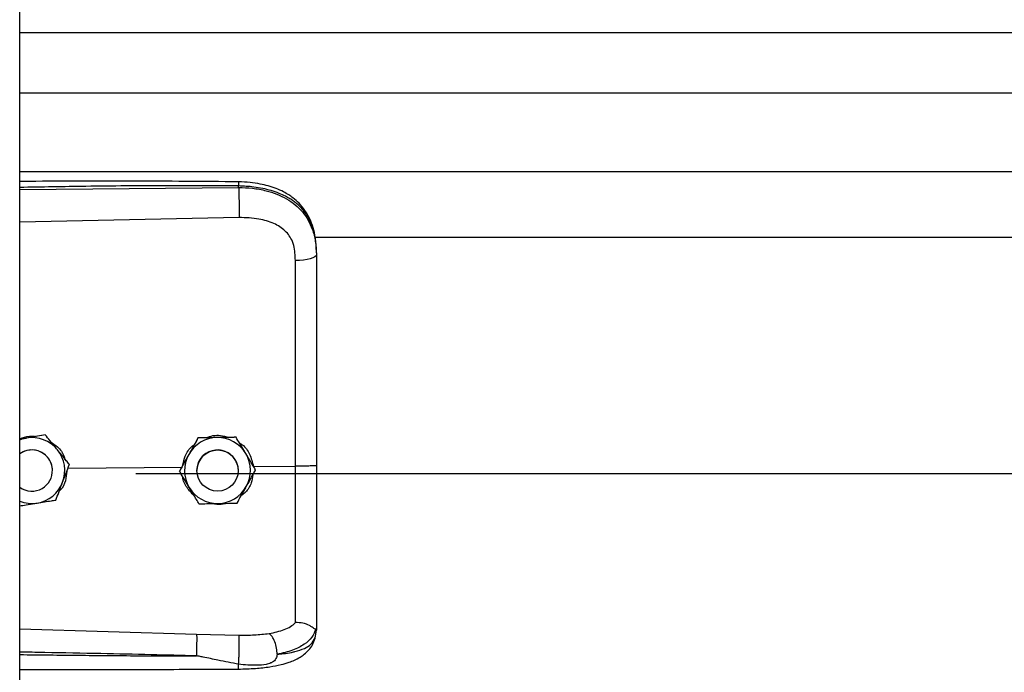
# Model space of a CAD drawing. Header units: inches. Extents: x 170 to 284, y 215 to 248.
# Tile 397 of 656: x 202.5 to 202.756, y 224.021 to 224.191. Entities that reach past the tile are written whole.
import ezdxf

# ---------------------------------------------------------------- set-up
doc = ezdxf.new("R2010")
doc.units = ezdxf.units.IN
doc.header["$LTSCALE"] = 0.25
doc.header["$MEASUREMENT"] = 0
doc.layers.add('RH FRONT OF HOOD', color=7, linetype='Continuous')

msp = doc.modelspace()

# ---------------------------------------------------------------- linework, layer by layer
at = {"layer": 'RH FRONT OF HOOD'}
for p, q in [((202.5003237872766, 220.1328032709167), (202.5003237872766, 224.3332527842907)), ((202.5003237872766, 224.1874964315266), (206.5326438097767, 224.1874964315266)), ((202.5003237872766, 224.1718123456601), (206.5326438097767, 224.1718123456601)), ((202.5003237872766, 224.1514243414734), (206.5326438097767, 224.1514243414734)), ((202.5003237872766, 224.1466759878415), (202.5571710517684, 224.1472126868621)), ((202.5571710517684, 224.1472126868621), (202.5571710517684, 224.1476240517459)), ((202.557267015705, 224.1394238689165), (202.5003237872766, 224.1382143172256)), ((202.5768719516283, 224.1343487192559), (206.4560926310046, 224.1343487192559)), ((202.5773665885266, 224.1302894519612), (202.5773665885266, 224.12980113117)), ((202.5069763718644, 224.0829441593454), (202.5060478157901, 224.0827930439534)), ((202.5069763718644, 224.0829425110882), (202.5069763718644, 224.0829441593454)), ((202.5020983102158, 224.0821480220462), (202.5003237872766, 224.0818591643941)), ((202.5466154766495, 224.0821844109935), (202.5466154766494, 224.0821860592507)), ((202.5564989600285, 224.0823327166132), (202.5564989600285, 224.0823343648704)), ((202.5132301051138, 224.0752877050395), (202.5132301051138, 224.0752893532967)), ((202.5088241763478, 224.073698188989), (202.5088241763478, 224.0736989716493)), ((202.5128579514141, 224.0743054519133), (202.5425559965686, 224.0745897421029)), ((202.5304915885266, 224.0729562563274), (206.5024760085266, 224.0729562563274)), ((202.5418021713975, 224.0735509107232), (202.5418021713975, 224.0735525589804)), ((202.5463354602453, 224.0736989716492), (202.5463354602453, 224.0736981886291)), ((202.5570358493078, 224.0736981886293), (202.5570358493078, 224.0736989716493)), ((202.5609953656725, 224.0747662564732), (202.5719089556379, 224.0748707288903)), ((202.5615691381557, 224.0738475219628), (202.5615691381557, 224.0738491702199)), ((202.5003237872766, 224.0325426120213), (202.5462594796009, 224.0312108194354)), ((202.5770268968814, 224.0302340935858), (202.5773665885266, 224.0322192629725)), ((202.5773665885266, 224.0327480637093), (202.5773665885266, 224.0322192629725)), ((202.5462594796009, 224.0312108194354), (202.5572451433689, 224.0309486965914))]:
    msp.add_line(p, q, dxfattribs=at)
at = {"layer": 'RH FRONT OF HOOD', "flags": 128}
for points in [[(202.5773665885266, 224.12980113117), (202.577262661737, 224.1295053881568), (202.5769547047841, 224.1292205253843), (202.5764540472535, 224.1289570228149), (202.5757791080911, 224.1287245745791), (202.5749547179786, 224.1285317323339), (202.5740112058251, 224.1283855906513), (202.5729832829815, 224.1282915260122), (202.5719087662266, 224.1282529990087)], [(202.5003237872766, 224.0816585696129), (202.501007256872, 224.0818961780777), (202.5020983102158, 224.0821480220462)], [(202.5562784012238, 224.0764432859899), (202.5568832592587, 224.074967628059), (202.5570358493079, 224.0736989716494)]]:
    msp.add_lwpolyline(points, dxfattribs=at)
at = {"layer": 'RH FRONT OF HOOD'}
msp.add_circle((202.5516856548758, 224.0736981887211), 0.005350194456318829, dxfattribs=at)
for centre, radius, start, end in [((202.5034739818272, 224.0736989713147), 0.008560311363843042, 39.24773070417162, 99.24772960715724), ((202.5516856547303, 224.0736989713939), 0.00856031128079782, 90.85968127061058, 150.8596805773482), ((202.5516856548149, 224.0736989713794), 0.008560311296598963, 30.85968260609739, 90.85968183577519), ((202.5034739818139, 224.0736989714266), 0.005350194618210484, 39.24773075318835, 126.0718980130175), ((202.5034739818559, 224.0736981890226), 0.005350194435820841, 300.009742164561, 126.0718999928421), ((202.5034739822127, 224.0736989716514), 0.00856031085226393, 339.2477292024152, 39.24773059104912), ((202.5516856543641, 224.0736989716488), 0.00856031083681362, 150.8596808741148, 210.8596823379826), ((202.5516856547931, 224.0736989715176), 0.005350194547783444, 30.85968222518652, 179.9999985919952), ((202.5516856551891, 224.0736989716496), 0.008560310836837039, 330.8596808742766, 30.85968233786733), ((202.5034739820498, 224.0736989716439), 0.005350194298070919, 5.902783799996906e-08, 39.24773054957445), ((202.5034739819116, 224.0736989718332), 0.00856031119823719, 279.2477290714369, 339.2477287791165), ((202.5034739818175, 224.0736981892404), 0.005350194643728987, 233.9281021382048, 300.0097413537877), ((202.5516856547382, 224.073698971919), 0.00856031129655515, 210.85968260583, 270.8596818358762), ((202.5516856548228, 224.0736989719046), 0.008560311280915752, 270.8596812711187, 330.8596805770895), ((202.5034739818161, 224.0736989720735), 0.008560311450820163, 248.4076756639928, 279.2477294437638)]:
    msp.add_arc(centre, radius, start, end, dxfattribs=at)
for points, knots in [([(202.5571524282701, 224.1487161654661), (202.5479354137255, 224.1487841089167), (202.5298485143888, 224.1489174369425), (202.5109049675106, 224.1488601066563), (202.5011792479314, 224.1488073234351), (202.5003237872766, 224.1488026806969)], [0, 0, 0, 0, 0.4865830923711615, 0.9548405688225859, 1, 1, 1, 1]), ([(202.5571710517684, 224.1476240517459), (202.5508652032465, 224.1476633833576), (202.5376261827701, 224.1477459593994), (202.518676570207, 224.1475647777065), (202.5060360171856, 224.1473437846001), (202.5003237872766, 224.1472439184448)], [0, 0, 0, 0, 0.3326703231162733, 0.6984356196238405, 1, 1, 1, 1]), ([(202.5571522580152, 224.1487002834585), (202.5571534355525, 224.1487043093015), (202.5571574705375, 224.1487181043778), (202.5571626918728, 224.1486031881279), (202.5571693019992, 224.1483103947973), (202.5571703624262, 224.1478944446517), (202.5571710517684, 224.1476240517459)], [0, 0, 0, 0, 0.09787641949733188, 0.3353863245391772, 0.5679606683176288, 1, 1, 1, 1]), ([(202.5772801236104, 224.1323325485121), (202.5771611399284, 224.1334029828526), (202.5769457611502, 224.1353406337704), (202.576200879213, 224.1378592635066), (202.5753436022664, 224.1397690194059), (202.574268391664, 224.1415216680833), (202.5729533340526, 224.143109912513), (202.5714826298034, 224.144404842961), (202.5701089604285, 224.1453647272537), (202.568666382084, 224.1461961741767), (202.5662881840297, 224.1472633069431), (202.5633517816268, 224.148076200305), (202.560042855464, 224.1486046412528), (202.5581510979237, 224.1486776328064), (202.5571524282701, 224.1487161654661)], [0, 0, 0, 0, 0.1084465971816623, 0.1963050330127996, 0.269182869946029, 0.3279968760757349, 0.4149595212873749, 0.4916410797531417, 0.53897604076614, 0.5941910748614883, 0.6694152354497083, 0.8148545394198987, 0.9022606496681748, 1, 1, 1, 1]), ([(202.5773665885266, 224.1302894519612), (202.5773038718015, 224.1316459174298), (202.5771854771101, 224.1342066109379), (202.5762159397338, 224.1376975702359), (202.5749267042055, 224.140109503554), (202.5735628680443, 224.1418122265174), (202.5724799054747, 224.1428556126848), (202.571420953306, 224.1436841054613), (202.5704315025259, 224.1443440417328), (202.5691971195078, 224.1450391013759), (202.5676031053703, 224.1457648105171), (202.5649393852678, 224.1466728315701), (202.5614042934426, 224.1474327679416), (202.5584977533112, 224.1475641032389), (202.5571710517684, 224.1476240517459)], [0, 0, 0, 0, 0.1307156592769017, 0.2467609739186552, 0.3577928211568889, 0.4170971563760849, 0.4791482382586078, 0.5177152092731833, 0.5590896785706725, 0.6032945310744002, 0.6633484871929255, 0.7353692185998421, 0.8792082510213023, 1, 1, 1, 1]), ([(202.5571710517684, 224.1472126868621), (202.5571927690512, 224.1466368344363), (202.5572378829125, 224.1454406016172), (202.5572788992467, 224.1432155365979), (202.5572921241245, 224.1410381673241), (202.5572751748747, 224.139948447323), (202.557267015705, 224.1394238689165)], [0, 0, 0, 0, 0.2406941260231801, 0.4999999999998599, 0.7593058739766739, 1, 1, 1, 1]), ([(202.5571710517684, 224.1472126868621), (202.5583678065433, 224.1471810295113), (202.5608000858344, 224.1471166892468), (202.5641296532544, 224.146497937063), (202.5671080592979, 224.1455547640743), (202.5696396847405, 224.1443411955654), (202.5718852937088, 224.1427952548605), (202.573747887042, 224.1409600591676), (202.5752415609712, 224.1388248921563), (202.5764108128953, 224.13627033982), (202.5772076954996, 224.1331940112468), (202.5773131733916, 224.1309417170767), (202.5773665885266, 224.12980113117)], [0, 0, 0, 0, 0.1094013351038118, 0.2223468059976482, 0.315179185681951, 0.4102231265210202, 0.5012749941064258, 0.5946006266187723, 0.6834485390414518, 0.7745330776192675, 0.8858211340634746, 1, 1, 1, 1]), ([(202.5714831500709, 224.1321863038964), (202.5714831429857, 224.132186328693), (202.5713805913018, 224.1325452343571), (202.5708853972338, 224.1339514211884), (202.5693493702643, 224.1361541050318), (202.5662823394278, 224.1380573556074), (202.5621661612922, 224.1392690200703), (202.559013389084, 224.13936867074), (202.557267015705, 224.1394238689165)], [0, 0, 0, 0, 4.497367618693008e-06, 0.06509473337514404, 0.261670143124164, 0.4753105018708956, 0.709365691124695, 1, 1, 1, 1]), ([(202.5719087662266, 224.1282529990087), (202.571838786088, 224.1295776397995), (202.5717688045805, 224.130902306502), (202.5714831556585, 224.1321862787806), (202.5714831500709, 224.1321863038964)], [0, 0, 0, 0, 0.999980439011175, 1, 1, 1, 1]), ([(202.5773665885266, 224.12980113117), (202.5773665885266, 224.1261709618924), (202.5773665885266, 224.1189000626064), (202.5773665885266, 224.1078193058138), (202.5773665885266, 224.0966367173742), (202.5773665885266, 224.0856680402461), (202.5773665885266, 224.0784202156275), (202.5773665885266, 224.0749404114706)], [0, 0, 0, 0, 0.2027568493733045, 0.4061035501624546, 0.60886041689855, 0.8122072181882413, 1, 1, 1, 1]), ([(202.5719089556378, 224.0748707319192), (202.5719089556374, 224.0748707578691), (202.5719088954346, 224.0782570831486), (202.5719088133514, 224.0853037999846), (202.5719087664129, 224.0959769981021), (202.5719087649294, 224.1068530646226), (202.5719087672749, 224.1176403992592), (202.571908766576, 224.1247154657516), (202.5719087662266, 224.1282529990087)], [0, 0, 0, 0, 1.439079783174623e-06, 0.1877923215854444, 0.3908439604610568, 0.5938956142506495, 0.796947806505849, 1, 1, 1, 1]), ([(202.5069763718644, 224.0829425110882), (202.506300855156, 224.0828324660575), (202.5049339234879, 224.082609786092), (202.5032688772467, 224.0823386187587), (202.5023156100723, 224.0821834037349), (202.5020983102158, 224.0821480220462)], [0, 0, 0, 0, 0.4299704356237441, 0.8700602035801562, 0.9999999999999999, 0.9999999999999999, 0.9999999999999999, 0.9999999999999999]), ([(202.5101032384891, 224.0791170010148), (202.5099795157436, 224.0792684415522), (202.5090118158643, 224.080452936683), (202.5079506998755, 224.0817516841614), (202.5070713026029, 224.0828279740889), (202.5069763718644, 224.0829441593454)], [0, 0, 0, 0, 0.1156468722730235, 0.9045342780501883, 1, 1, 1, 1]), ([(202.5101032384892, 224.0791148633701), (202.5099795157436, 224.0792663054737), (202.5090118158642, 224.0804508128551), (202.5079506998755, 224.0817497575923), (202.5070713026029, 224.0828262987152), (202.5069763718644, 224.0829425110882)], [0, 0, 0, 0, 0.115646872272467, 0.9045342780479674, 1, 1, 1, 1]), ([(202.5487618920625, 224.0822184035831), (202.5493308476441, 224.0824316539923), (202.5505122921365, 224.0828744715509), (202.5525568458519, 224.0829295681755), (202.5538940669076, 224.0825227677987), (202.5546062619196, 224.0823061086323)], [0, 0, 0, 0, 0.3027399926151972, 0.6286439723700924, 1, 1, 1, 1]), ([(202.5003237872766, 224.0819780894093), (202.5011614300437, 224.0822587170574), (202.5025706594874, 224.0827308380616), (202.5040437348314, 224.0826122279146), (202.5046412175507, 224.0825641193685)], [0, 0, 0, 0, 0.5943977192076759, 1, 1, 1, 1]), ([(202.5082475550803, 224.0812481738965), (202.5088969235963, 224.0808203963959), (202.5103878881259, 224.079838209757), (202.5116895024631, 224.0781057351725), (202.5119654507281, 224.0768694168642), (202.5120208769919, 224.076621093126)], [0, 0, 0, 0, 0.3814222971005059, 0.8757540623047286, 1, 1, 1, 1]), ([(202.5427198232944, 224.075198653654), (202.5428822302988, 224.0759506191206), (202.5432611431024, 224.0777050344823), (202.5443905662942, 224.0795455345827), (202.5454303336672, 224.0802769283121), (202.545628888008, 224.0804165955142)], [0, 0, 0, 0, 0.3776771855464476, 0.8811610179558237, 1, 1, 1, 1]), ([(202.5466154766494, 224.0821860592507), (202.5462822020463, 224.0815883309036), (202.5456078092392, 224.0803788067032), (202.5447863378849, 224.0789054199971), (202.5443160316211, 224.0780618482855), (202.5442088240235, 224.0778695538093)], [0, 0, 0, 0, 0.4299704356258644, 0.8700602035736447, 0.9999999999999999, 0.9999999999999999, 0.9999999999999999, 0.9999999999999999]), ([(202.5466154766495, 224.0821844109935), (202.5462822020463, 224.0815865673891), (202.5456078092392, 224.0803768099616), (202.5447863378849, 224.078903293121), (202.5443160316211, 224.0780597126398), (202.5442088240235, 224.0778674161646)], [0, 0, 0, 0, 0.4299704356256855, 0.8700602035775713, 0.9999999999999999, 0.9999999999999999, 0.9999999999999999, 0.9999999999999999]), ([(202.551557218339, 224.0822604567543), (202.5502851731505, 224.0822413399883), (202.5485886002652, 224.0822158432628), (202.5470103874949, 224.0821920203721), (202.5466154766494, 224.0821860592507)], [0, 0, 0, 0, 0.7497733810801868, 1, 1, 1, 1]), ([(202.551557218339, 224.0822583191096), (202.5502851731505, 224.0822392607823), (202.5485886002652, 224.0822138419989), (202.5470103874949, 224.0821903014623), (202.5466154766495, 224.0821844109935)], [0, 0, 0, 0, 0.7497733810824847, 0.9999999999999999, 0.9999999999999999, 0.9999999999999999, 0.9999999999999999]), ([(202.5564989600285, 224.0823343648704), (202.5558146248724, 224.0823241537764), (202.5544298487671, 224.0823034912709), (202.5527430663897, 224.0822782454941), (202.5517773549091, 224.082263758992), (202.551557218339, 224.0822604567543)], [0, 0, 0, 0, 0.4299704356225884, 0.8700602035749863, 1, 1, 1, 1]), ([(202.5564989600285, 224.0823327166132), (202.5558146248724, 224.082322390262), (202.5544298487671, 224.0823014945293), (202.5527430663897, 224.082276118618), (202.5517773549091, 224.0822616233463), (202.551557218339, 224.0822583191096)], [0, 0, 0, 0, 0.429970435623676, 0.8700602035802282, 0.9999999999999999, 0.9999999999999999, 0.9999999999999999, 0.9999999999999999]), ([(202.5590340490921, 224.078092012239), (202.5589337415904, 224.0782598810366), (202.5581491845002, 224.0795728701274), (202.5572888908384, 224.0810125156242), (202.5565759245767, 224.0822055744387), (202.5564989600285, 224.0823343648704)], [0, 0, 0, 0, 0.1156468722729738, 0.9045342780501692, 1, 1, 1, 1]), ([(202.5590340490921, 224.0780898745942), (202.5589337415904, 224.0782577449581), (202.5581491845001, 224.0795707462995), (202.5572888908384, 224.081010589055), (202.5565759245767, 224.0822038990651), (202.5564989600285, 224.0823327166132)], [0, 0, 0, 0, 0.1156468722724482, 0.9045342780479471, 1, 1, 1, 1]), ([(202.5573738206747, 224.0808703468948), (202.5576189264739, 224.0807224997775), (202.5587517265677, 224.0800391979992), (202.5602255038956, 224.0779397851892), (202.5607326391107, 224.0758492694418), (202.5609953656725, 224.0747662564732)], [0, 0, 0, 0, 0.1174426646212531, 0.5427821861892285, 1, 1, 1, 1]), ([(202.5132301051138, 224.0752893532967), (202.5129660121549, 224.0756126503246), (202.5119668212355, 224.0768358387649), (202.5108931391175, 224.07815010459), (202.5101032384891, 224.0791170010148)], [0, 0, 0, 0, 0.2643068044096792, 1, 1, 1, 1]), ([(202.5132301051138, 224.0752877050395), (202.5129660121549, 224.0756109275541), (202.5119668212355, 224.0768338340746), (202.5108931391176, 224.0781480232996), (202.5101032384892, 224.0791148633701)], [0, 0, 0, 0, 0.2643068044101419, 1, 1, 1, 1]), ([(202.5442088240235, 224.0778695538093), (202.54358933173, 224.0767583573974), (202.54276309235, 224.0752763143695), (202.541994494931, 224.0738975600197), (202.5418021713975, 224.0735525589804)], [0, 0, 0, 0, 0.7497733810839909, 1, 1, 1, 1]), ([(202.5442088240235, 224.0778674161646), (202.54358933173, 224.0767562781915), (202.54276309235, 224.0752743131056), (202.541994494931, 224.07389584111), (202.5418021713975, 224.0735509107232)], [0, 0, 0, 0, 0.7497733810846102, 0.9999999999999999, 0.9999999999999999, 0.9999999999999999, 0.9999999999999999]), ([(202.5615691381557, 224.0738491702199), (202.5613550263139, 224.0742075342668), (202.5605449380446, 224.0755633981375), (202.5596744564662, 224.0770202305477), (202.5590340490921, 224.078092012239)], [0, 0, 0, 0, 0.2643068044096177, 1, 1, 1, 1]), ([(202.5615691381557, 224.0738475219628), (202.5613550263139, 224.0742058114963), (202.5605449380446, 224.0755613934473), (202.5596744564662, 224.0770181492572), (202.5590340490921, 224.0780898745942)], [0, 0, 0, 0, 0.2643068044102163, 1, 1, 1, 1]), ([(202.5114789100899, 224.0706658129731), (202.5119296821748, 224.0718554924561), (202.5125308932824, 224.0734422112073), (202.513090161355, 224.0749183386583), (202.5132301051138, 224.0752877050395)], [0, 0, 0, 0, 0.7497733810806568, 1, 1, 1, 1]), ([(202.5125641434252, 224.0735300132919), (202.5124880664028, 224.0727043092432), (202.5123259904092, 224.0709452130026), (202.5114771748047, 224.0691372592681), (202.5106929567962, 224.06843656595), (202.5106041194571, 224.0683571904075)], [0, 0, 0, 0, 0.439592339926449, 0.9365162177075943, 1, 1, 1, 1]), ([(202.5443372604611, 224.0693080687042), (202.5442369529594, 224.0694759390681), (202.5434523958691, 224.0707889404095), (202.5425921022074, 224.072228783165), (202.5418791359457, 224.0734220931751), (202.5418021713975, 224.0735509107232)], [0, 0, 0, 0, 0.1156468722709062, 0.9045342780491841, 0.9999999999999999, 0.9999999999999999, 0.9999999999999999, 0.9999999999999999]), ([(202.5608892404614, 224.0726278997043), (202.5607771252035, 224.0719146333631), (202.5605144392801, 224.0702434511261), (202.5593601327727, 224.0683207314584), (202.5582254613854, 224.0674693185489), (202.5578606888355, 224.0671956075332)], [0, 0, 0, 0, 0.3356490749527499, 0.7864254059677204, 1, 1, 1, 1]), ([(202.5591624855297, 224.0695305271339), (202.5597819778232, 224.0706417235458), (202.5606082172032, 224.0721237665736), (202.5613768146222, 224.0735025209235), (202.5615691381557, 224.0738475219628)], [0, 0, 0, 0, 0.7497733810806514, 1, 1, 1, 1]), ([(202.5719087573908, 224.0341801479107), (202.5719087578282, 224.0344428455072), (202.5719087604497, 224.0360173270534), (202.5719087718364, 224.0394487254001), (202.5719088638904, 224.0450500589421), (202.5719091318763, 224.0514898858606), (202.5719094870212, 224.058715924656), (202.5719097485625, 224.0665907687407), (202.5719097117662, 224.0721187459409), (202.5719096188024, 224.0748707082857), (202.5719096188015, 224.0748707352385)], [0, 0, 0, 0, 0.03155846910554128, 0.1891461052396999, 0.3467338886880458, 0.5043277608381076, 0.6619226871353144, 0.8309600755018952, 0.9999983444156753, 1, 1, 1, 1]), ([(202.5773665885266, 224.0749404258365), (202.5772853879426, 224.0749290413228), (202.5771229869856, 224.074906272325), (202.5758701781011, 224.0748783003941), (202.5740727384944, 224.0748622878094), (202.5726306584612, 224.0748679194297), (202.5719096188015, 224.0748707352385)], [0, 0, 0, 0, 0.2500007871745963, 0.5000009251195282, 0.750000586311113, 1, 1, 1, 1]), ([(202.5773665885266, 224.0749404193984), (202.5773665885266, 224.0719031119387), (202.5773665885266, 224.0657276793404), (202.5773665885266, 224.0569407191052), (202.5773665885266, 224.0487741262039), (202.5773665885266, 224.0421940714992), (202.5773665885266, 224.0368093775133), (202.5773665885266, 224.0341088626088), (202.5773665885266, 224.0327480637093)], [0, 0, 0, 0, 0.1870908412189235, 0.3803918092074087, 0.5558755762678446, 0.7364481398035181, 0.8671952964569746, 1, 1, 1, 1]), ([(202.509727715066, 224.0660444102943), (202.5099702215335, 224.0666843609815), (202.5104609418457, 224.0679793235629), (202.5110586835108, 224.0695567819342), (202.5114009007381, 224.070459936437), (202.5114789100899, 224.0706658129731)], [0, 0, 0, 0, 0.4299704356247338, 0.8700602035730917, 1, 1, 1, 1]), ([(202.5456180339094, 224.0671647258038), (202.5449669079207, 224.0678268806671), (202.5436188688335, 224.0691977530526), (202.5427172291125, 224.0710686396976), (202.5426726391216, 224.0720816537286), (202.5426720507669, 224.0720950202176)], [0, 0, 0, 0, 0.4797011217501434, 0.9931347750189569, 1, 1, 1, 1]), ([(202.5468723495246, 224.0650657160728), (202.5466582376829, 224.0654240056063), (202.5458481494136, 224.0667795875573), (202.5449776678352, 224.0682363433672), (202.5443372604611, 224.0693080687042)], [0, 0, 0, 0, 0.2643068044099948, 1, 1, 1, 1]), ([(202.5567558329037, 224.0652140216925), (202.5570891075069, 224.0658117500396), (202.557763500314, 224.06702127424), (202.5585849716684, 224.068494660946), (202.5590552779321, 224.0693382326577), (202.5591624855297, 224.0695305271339)], [0, 0, 0, 0, 0.4299704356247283, 0.8700602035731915, 1, 1, 1, 1]), ([(202.5003237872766, 224.0645132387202), (202.5008835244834, 224.0646043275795), (202.5021352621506, 224.0648080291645), (202.5036792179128, 224.0650593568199), (202.5046323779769, 224.0652145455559), (202.5048496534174, 224.0652499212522)], [0, 0, 0, 0, 0.3844201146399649, 0.8596768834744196, 1, 1, 1, 1]), ([(202.5048496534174, 224.0652499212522), (202.5061053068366, 224.0654543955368), (202.5077800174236, 224.0657271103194), (202.5093378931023, 224.0659809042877), (202.509727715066, 224.0660444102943)], [0, 0, 0, 0, 0.7497733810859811, 1, 1, 1, 1]), ([(202.5468723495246, 224.0650657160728), (202.5475566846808, 224.0650759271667), (202.5489414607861, 224.0650965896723), (202.5506282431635, 224.065121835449), (202.5515939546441, 224.0651363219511), (202.5518140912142, 224.0651396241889)], [0, 0, 0, 0, 0.4299704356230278, 0.8700602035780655, 1, 1, 1, 1]), ([(202.5539583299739, 224.0651718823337), (202.5538644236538, 224.0651352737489), (202.5530900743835, 224.0648334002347), (202.5517940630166, 224.0647744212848), (202.5506860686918, 224.0650270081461), (202.550292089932, 224.0651168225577)], [0, 0, 0, 0, 0.08167163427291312, 0.6734623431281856, 1, 1, 1, 1]), ([(202.5518140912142, 224.0651396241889), (202.5530861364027, 224.0651587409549), (202.554782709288, 224.0651842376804), (202.5563609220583, 224.0652080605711), (202.5567558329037, 224.0652140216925)], [0, 0, 0, 0, 0.7497733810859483, 1, 1, 1, 1]), ([(202.5650745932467, 224.0313561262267), (202.566448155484, 224.0316439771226), (202.5685325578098, 224.0320807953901), (202.5707083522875, 224.0331215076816), (202.5715073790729, 224.0338268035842), (202.5719087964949, 224.0341811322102)], [0, 0, 0, 0, 0.4901989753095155, 0.7438846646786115, 1, 1, 1, 1]), ([(202.5771737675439, 224.0324975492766), (202.5768981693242, 224.0317755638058), (202.5763321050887, 224.0302926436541), (202.5742792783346, 224.0284593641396), (202.5712910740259, 224.0269013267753), (202.5685640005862, 224.026278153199), (202.5671641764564, 224.0259582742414)], [0, 0, 0, 0, 0.2305257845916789, 0.4734878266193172, 0.7297379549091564, 1, 1, 1, 1]), ([(202.5771695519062, 224.0324977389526), (202.5771204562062, 224.0324892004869), (202.5770196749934, 224.0324716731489), (202.5767280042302, 224.0326579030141), (202.5762625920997, 224.0329887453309), (202.5753863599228, 224.0335688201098), (202.5739071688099, 224.0341869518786), (202.5725663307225, 224.0341830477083), (202.5719087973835, 224.034181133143)], [0, 0, 0, 0, 0.1136768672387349, 0.2333502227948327, 0.3620694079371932, 0.5019163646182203, 0.755744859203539, 1, 1, 1, 1]), ([(202.5773665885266, 224.0327480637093), (202.5773665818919, 224.0327467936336), (202.5773665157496, 224.0327341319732), (202.5773593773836, 224.032629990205), (202.5772609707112, 224.0325516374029), (202.5771732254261, 224.0324817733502)], [0, 0, 0, 0, 0.01193493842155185, 0.118981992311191, 1, 1, 1, 1]), ([(202.546259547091, 224.0312108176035), (202.5462661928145, 224.0309719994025), (202.5462764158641, 224.0306046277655), (202.5462743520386, 224.029742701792), (202.5462667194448, 224.0289678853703), (202.5462524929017, 224.0281073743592), (202.5462275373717, 224.0269479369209), (202.5462011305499, 224.0261045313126), (202.5461839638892, 224.0255562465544)], [0, 0, 0, 0, 0.2394514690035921, 0.3683457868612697, 0.4999761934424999, 0.631610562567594, 0.7605158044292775, 0.9999999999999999, 0.9999999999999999, 0.9999999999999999, 0.9999999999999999]), ([(202.5571140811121, 224.022125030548), (202.5586021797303, 224.022161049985), (202.5613833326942, 224.0222283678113), (202.565118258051, 224.0226513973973), (202.5679935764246, 224.0232107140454), (202.5700949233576, 224.0238192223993), (202.5716777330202, 224.0244273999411), (202.5730534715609, 224.0251226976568), (202.5743254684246, 224.0260054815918), (202.5754526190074, 224.0270803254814), (202.5764664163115, 224.0284992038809), (202.5768210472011, 224.029601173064), (202.5770099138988, 224.0301880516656)], [0, 0, 0, 0, 0.1696911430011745, 0.3171409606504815, 0.4424359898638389, 0.5384364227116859, 0.6083291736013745, 0.684095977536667, 0.7426779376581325, 0.8151683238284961, 0.9015637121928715, 1, 1, 1, 1]), ([(202.5571597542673, 224.0233782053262), (202.5571757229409, 224.0236187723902), (202.5572094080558, 224.0241262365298), (202.5572542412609, 224.0251363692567), (202.5572912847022, 224.0263238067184), (202.5573140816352, 224.0275957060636), (202.5573192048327, 224.0287991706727), (202.5573067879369, 224.0297950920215), (202.5572816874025, 224.0305344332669), (202.5572568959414, 224.0308154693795), (202.557245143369, 224.0309486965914)], [0, 0, 0, 0, 0.1098512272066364, 0.2317256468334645, 0.3631776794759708, 0.4999999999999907, 0.6368223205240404, 0.7682743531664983, 0.8901487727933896, 1, 1, 1, 1]), ([(202.5572451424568, 224.0309486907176), (202.5585972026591, 224.0309414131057), (202.5612992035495, 224.0309268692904), (202.5638058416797, 224.0312113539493), (202.5650581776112, 224.0313534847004)], [0, 0, 0, 0, 0.5003922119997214, 1, 1, 1, 1]), ([(202.5671636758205, 224.0259550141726), (202.567138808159, 224.0264850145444), (202.5670871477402, 224.0275860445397), (202.5666114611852, 224.0292485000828), (202.5659067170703, 224.0306365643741), (202.5653435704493, 224.0311219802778), (202.565072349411, 224.0313557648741)], [0, 0, 0, 0, 0.2405618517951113, 0.4997464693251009, 0.7590693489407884, 1, 1, 1, 1]), ([(202.5671652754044, 224.0259565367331), (202.5677115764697, 224.0260136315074), (202.5690165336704, 224.0261500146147), (202.570415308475, 224.0263781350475), (202.5713702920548, 224.0265720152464), (202.5726036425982, 224.0268498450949), (202.5742899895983, 224.0274160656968), (202.5761097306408, 224.0285415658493), (202.5767152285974, 224.0296589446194), (202.5770268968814, 224.0302340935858)], [0, 0, 0, 0, 0.1091879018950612, 0.260818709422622, 0.307798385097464, 0.3355235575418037, 0.5627886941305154, 0.7749539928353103, 1, 1, 1, 1]), ([(202.5461838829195, 224.0255538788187), (202.5422838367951, 224.0256531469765), (202.5340137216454, 224.0258636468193), (202.5209017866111, 224.0261458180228), (202.5099538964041, 224.0263583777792), (202.502937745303, 224.0264864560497), (202.5007627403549, 224.0265244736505), (202.5003237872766, 224.0265321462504)], [0, 0, 0, 0, 0.2551597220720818, 0.5410705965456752, 0.8577348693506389, 0.9712884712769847, 1, 1, 1, 1]), ([(202.5003237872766, 224.0258870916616), (202.5029214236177, 224.025855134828), (202.5079874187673, 224.0257928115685), (202.5155515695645, 224.025711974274), (202.5232037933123, 224.0256427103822), (202.5309617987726, 224.0255911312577), (202.5386843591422, 224.0255580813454), (202.5437212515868, 224.0255552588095), (202.5461838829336, 224.0255538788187)], [0, 0, 0, 0, 0.169941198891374, 0.3314248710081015, 0.4948424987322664, 0.6705311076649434, 0.8389164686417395, 1, 1, 1, 1]), ([(202.5571597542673, 224.0233782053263), (202.5553789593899, 224.0237242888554), (202.5523238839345, 224.024318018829), (202.5488879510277, 224.0250380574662), (202.5471497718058, 224.025395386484), (202.5466522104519, 224.0254966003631), (202.5465016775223, 224.0255226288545), (202.5464513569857, 224.0255313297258)], [0, 0, 0, 0, 0.5022803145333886, 0.861696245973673, 0.9584272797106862, 0.9861029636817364, 1, 1, 1, 1]), ([(202.5671650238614, 224.0259533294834), (202.567090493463, 224.0255830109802), (202.5669865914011, 224.025066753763), (202.5666148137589, 224.0244693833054), (202.5661941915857, 224.0240364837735), (202.5653904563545, 224.0235919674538), (202.5639131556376, 224.0232304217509), (202.561152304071, 224.0229902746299), (202.5587555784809, 224.0232231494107), (202.5571597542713, 224.0233782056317)], [0, 0, 0, 0, 0.1001269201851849, 0.1395859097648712, 0.1897135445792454, 0.2582342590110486, 0.369735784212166, 0.5803479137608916, 1, 1, 1, 1]), ([(202.5003237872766, 224.021987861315), (202.5039899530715, 224.0219885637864), (202.5154624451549, 224.0219907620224), (202.5343932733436, 224.0220185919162), (202.5496564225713, 224.0220900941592), (202.557114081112, 224.0221250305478)], [0, 0, 0, 0, 0.1936599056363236, 0.6060178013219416, 0.9999999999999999, 0.9999999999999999, 0.9999999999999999, 0.9999999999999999]), ([(202.5571140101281, 224.0221469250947), (202.5571147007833, 224.0221400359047), (202.5571212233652, 224.0220749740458), (202.5571321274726, 224.0222646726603), (202.5571462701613, 224.0225915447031), (202.5571549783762, 224.0230240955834), (202.5571589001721, 224.0233148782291), (202.5571597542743, 224.0233782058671)], [0, 0, 0, 0, 0.03436730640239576, 0.3245665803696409, 0.6210149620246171, 0.9174633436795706, 0.9999999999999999, 0.9999999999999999, 0.9999999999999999, 0.9999999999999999])]:
    msp.add_open_spline(points, degree=3, knots=knots, dxfattribs=at)

doc.saveas('drawing.dxf')
